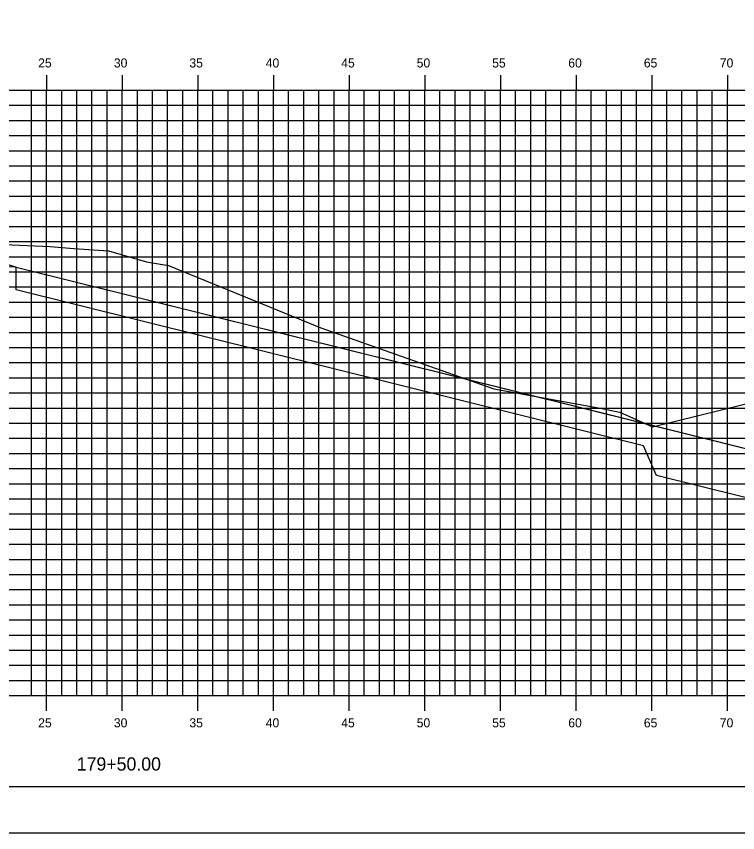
# Model space of a CAD drawing. Extents: x 850598 to 870284, y 366541 to 366651.
# Drawn here: x 859322.4 to 859370.1, y 366541.2 to 366595.1 of the extents above; entities that cross this region are included whole.
import ezdxf

# ---------------------------------------------------------------- set-up
doc = ezdxf.new("R2010")
doc.units = 0
for name, color, linetype in [('BORDER', 7, 'Continuous'), ('D_Drainage_RipRap', 7, 'Continuous'), ('D_Roadway_Centerline', 7, 'Continuous'), ('D_Roadway_SlopeLines', 7, 'Continuous'), ('D_Roadway_SubGrade', 7, 'Continuous'), ('H_V ANNOTATION', 7, 'Continuous'), ('MAJOR', 7, 'Continuous'), ('MINOR', 7, 'Continuous'), ('PLOT BOUNDARY', 7, 'Continuous'), ('S_Roadway_Centerline', 7, 'Continuous')]:
    doc.layers.add(name, color=color, linetype=linetype)

msp = doc.modelspace()

# ---------------------------------------------------------------- linework, layer by layer
at = {"layer": 'BORDER'}
msp.add_line((859254.402, 366544.225), (859414.402, 366544.225), dxfattribs=at)
at = {"layer": 'D_Drainage_RipRap'}
msp.add_lwpolyline([(859363.864, 366568.225), (859378.154, 366564.675), (859388.016, 366562.225), (859385.016, 366559.225), (859382.016, 366559.225), (859379.016, 366561.225), (859364.726, 366564.775), (859363.864, 366566.725), (859322.402, 366577.025), (859322.402, 366578.525)], close=True, dxfattribs=at)
at = {"layer": 'D_Roadway_Centerline'}
msp.add_lwpolyline([(859268.173, 366579.501), (859269.173, 366579.406), (859270.173, 366579.195), (859271.173, 366578.869), (859272.173, 366578.427), (859274.402, 366577.312), (859278.204, 366578.58), (859284.402, 366580.645), (859288.402, 366580.885), (859299.402, 366581.215), (859310.402, 366580.885), (859314.402, 366580.645), (859316.402, 366580.525), (859322.402, 366578.525), (859363.864, 366568.225), (859378.154, 366564.675), (859388.016, 366562.225), (859392.016, 366562.225)], dxfattribs=at)
at = {"layer": 'D_Roadway_SlopeLines'}
msp.add_lwpolyline([(859322.402, 366578.525), (859388.016, 366562.225), (859388.016, 366562.225)], dxfattribs=at)
at = {"layer": 'D_Roadway_SubGrade'}
msp.add_lwpolyline([(859310.402, 366580.385), (859311.402, 366580.325), (859311.402, 366580.575), (859316.402, 366580.275), (859316.402, 366580.525), (859322.402, 366578.525), (859310.402, 366578.885)], close=True, dxfattribs=at)
at = {"layer": 'MAJOR'}
for p, q in [((859324.402, 366591.227), (859324.402, 366590.225)), ((859324.402, 366591.227), (859324.402, 366590.225)), ((859329.402, 366591.227), (859329.402, 366590.225)), ((859329.402, 366591.227), (859329.402, 366590.225)), ((859334.402, 366591.227), (859334.402, 366590.225)), ((859334.402, 366591.227), (859334.402, 366590.225)), ((859339.402, 366591.227), (859339.402, 366590.225)), ((859339.402, 366591.227), (859339.402, 366590.225)), ((859344.402, 366591.227), (859344.402, 366590.225)), ((859344.402, 366591.227), (859344.402, 366590.225)), ((859349.402, 366591.227), (859349.402, 366590.225)), ((859349.402, 366591.227), (859349.402, 366590.225)), ((859354.402, 366591.227), (859354.402, 366590.225)), ((859354.402, 366591.227), (859354.402, 366590.225)), ((859359.402, 366591.227), (859359.402, 366590.225)), ((859359.402, 366591.227), (859359.402, 366590.225)), ((859364.402, 366591.227), (859364.402, 366590.225)), ((859364.402, 366591.227), (859364.402, 366590.225)), ((859369.402, 366591.227), (859369.402, 366590.225)), ((859369.402, 366591.227), (859369.402, 366590.225)), ((859259.402, 366590.225), (859399.402, 366590.225)), ((859259.402, 366590.225), (859399.402, 366590.225)), ((859259.402, 366590.225), (859399.402, 366590.225)), ((859259.402, 366590.225), (859399.402, 366590.225)), ((859324.402, 366550.225), (859324.402, 366590.225)), ((859324.402, 366550.225), (859324.402, 366590.225)), ((859329.402, 366550.225), (859329.402, 366590.225)), ((859329.402, 366550.225), (859329.402, 366590.225)), ((859334.402, 366550.225), (859334.402, 366590.225)), ((859334.402, 366550.225), (859334.402, 366590.225)), ((859339.402, 366550.225), (859339.402, 366590.225)), ((859339.402, 366550.225), (859339.402, 366590.225)), ((859344.402, 366550.225), (859344.402, 366590.225)), ((859344.402, 366550.225), (859344.402, 366590.225)), ((859349.402, 366550.225), (859349.402, 366590.225)), ((859349.402, 366550.225), (859349.402, 366590.225)), ((859354.402, 366550.225), (859354.402, 366590.225)), ((859354.402, 366550.225), (859354.402, 366590.225)), ((859359.402, 366550.225), (859359.402, 366590.225)), ((859359.402, 366550.225), (859359.402, 366590.225)), ((859364.402, 366550.225), (859364.402, 366590.225)), ((859364.402, 366550.225), (859364.402, 366590.225)), ((859369.402, 366550.225), (859369.402, 366590.225)), ((859369.402, 366550.225), (859369.402, 366590.225)), ((859259.402, 366585.225), (859399.402, 366585.225)), ((859259.402, 366585.225), (859399.402, 366585.225)), ((859259.402, 366580.225), (859399.402, 366580.225)), ((859259.402, 366580.225), (859399.402, 366580.225)), ((859259.402, 366575.225), (859399.402, 366575.225)), ((859259.402, 366575.225), (859399.402, 366575.225)), ((859259.402, 366570.225), (859399.402, 366570.225)), ((859259.402, 366570.225), (859399.402, 366570.225)), ((859259.402, 366565.225), (859399.402, 366565.225)), ((859259.402, 366565.225), (859399.402, 366565.225)), ((859259.402, 366560.225), (859399.402, 366560.225)), ((859259.402, 366560.225), (859399.402, 366560.225)), ((859259.402, 366555.225), (859399.402, 366555.225)), ((859259.402, 366555.225), (859399.402, 366555.225)), ((859259.402, 366550.225), (859399.402, 366550.225)), ((859259.402, 366550.225), (859399.402, 366550.225)), ((859259.402, 366550.225), (859399.402, 366550.225)), ((859259.402, 366550.225), (859399.402, 366550.225)), ((859324.402, 366549.223), (859324.402, 366550.225)), ((859324.402, 366549.223), (859324.402, 366550.225)), ((859329.402, 366549.223), (859329.402, 366550.225)), ((859329.402, 366549.223), (859329.402, 366550.225)), ((859334.402, 366549.223), (859334.402, 366550.225)), ((859334.402, 366549.223), (859334.402, 366550.225)), ((859339.402, 366549.223), (859339.402, 366550.225)), ((859339.402, 366549.223), (859339.402, 366550.225)), ((859344.402, 366549.223), (859344.402, 366550.225)), ((859344.402, 366549.223), (859344.402, 366550.225)), ((859349.402, 366549.223), (859349.402, 366550.225)), ((859349.402, 366549.223), (859349.402, 366550.225)), ((859354.402, 366549.223), (859354.402, 366550.225)), ((859354.402, 366549.223), (859354.402, 366550.225)), ((859359.402, 366549.223), (859359.402, 366550.225)), ((859359.402, 366549.223), (859359.402, 366550.225)), ((859364.402, 366549.223), (859364.402, 366550.225)), ((859364.402, 366549.223), (859364.402, 366550.225)), ((859369.402, 366549.223), (859369.402, 366550.225)), ((859369.402, 366549.223), (859369.402, 366550.225))]:
    msp.add_line(p, q, dxfattribs=at)
at = {"layer": 'MINOR'}
for p, q in [((859323.402, 366550.225), (859323.402, 366590.225)), ((859323.402, 366550.225), (859323.402, 366590.225)), ((859325.402, 366550.225), (859325.402, 366590.225)), ((859325.402, 366550.225), (859325.402, 366590.225)), ((859326.402, 366550.225), (859326.402, 366590.225)), ((859326.402, 366550.225), (859326.402, 366590.225)), ((859327.402, 366550.225), (859327.402, 366590.225)), ((859327.402, 366550.225), (859327.402, 366590.225)), ((859328.402, 366550.225), (859328.402, 366590.225)), ((859328.402, 366550.225), (859328.402, 366590.225)), ((859330.402, 366550.225), (859330.402, 366590.225)), ((859330.402, 366550.225), (859330.402, 366590.225)), ((859331.402, 366550.225), (859331.402, 366590.225)), ((859331.402, 366550.225), (859331.402, 366590.225)), ((859332.402, 366550.225), (859332.402, 366590.225)), ((859332.402, 366550.225), (859332.402, 366590.225)), ((859333.402, 366550.225), (859333.402, 366590.225)), ((859333.402, 366550.225), (859333.402, 366590.225)), ((859335.402, 366550.225), (859335.402, 366590.225)), ((859335.402, 366550.225), (859335.402, 366590.225)), ((859336.402, 366550.225), (859336.402, 366590.225)), ((859336.402, 366550.225), (859336.402, 366590.225)), ((859337.402, 366550.225), (859337.402, 366590.225)), ((859337.402, 366550.225), (859337.402, 366590.225)), ((859338.402, 366550.225), (859338.402, 366590.225)), ((859338.402, 366550.225), (859338.402, 366590.225)), ((859340.402, 366550.225), (859340.402, 366590.225)), ((859340.402, 366550.225), (859340.402, 366590.225)), ((859341.402, 366550.225), (859341.402, 366590.225)), ((859341.402, 366550.225), (859341.402, 366590.225)), ((859342.402, 366550.225), (859342.402, 366590.225)), ((859342.402, 366550.225), (859342.402, 366590.225)), ((859343.402, 366550.225), (859343.402, 366590.225)), ((859343.402, 366550.225), (859343.402, 366590.225)), ((859345.402, 366550.225), (859345.402, 366590.225)), ((859345.402, 366550.225), (859345.402, 366590.225)), ((859346.402, 366550.225), (859346.402, 366590.225)), ((859346.402, 366550.225), (859346.402, 366590.225)), ((859347.402, 366550.225), (859347.402, 366590.225)), ((859347.402, 366550.225), (859347.402, 366590.225)), ((859348.402, 366550.225), (859348.402, 366590.225)), ((859348.402, 366550.225), (859348.402, 366590.225)), ((859350.402, 366550.225), (859350.402, 366590.225)), ((859350.402, 366550.225), (859350.402, 366590.225)), ((859351.402, 366550.225), (859351.402, 366590.225)), ((859351.402, 366550.225), (859351.402, 366590.225)), ((859352.402, 366550.225), (859352.402, 366590.225)), ((859352.402, 366550.225), (859352.402, 366590.225)), ((859353.402, 366550.225), (859353.402, 366590.225)), ((859353.402, 366550.225), (859353.402, 366590.225)), ((859355.402, 366550.225), (859355.402, 366590.225)), ((859355.402, 366550.225), (859355.402, 366590.225)), ((859356.402, 366550.225), (859356.402, 366590.225)), ((859356.402, 366550.225), (859356.402, 366590.225)), ((859357.402, 366550.225), (859357.402, 366590.225)), ((859357.402, 366550.225), (859357.402, 366590.225)), ((859358.402, 366550.225), (859358.402, 366590.225)), ((859358.402, 366550.225), (859358.402, 366590.225)), ((859360.402, 366550.225), (859360.402, 366590.225)), ((859360.402, 366550.225), (859360.402, 366590.225)), ((859361.402, 366550.225), (859361.402, 366590.225)), ((859361.402, 366550.225), (859361.402, 366590.225)), ((859362.402, 366550.225), (859362.402, 366590.225)), ((859362.402, 366550.225), (859362.402, 366590.225)), ((859363.402, 366550.225), (859363.402, 366590.225)), ((859363.402, 366550.225), (859363.402, 366590.225)), ((859365.402, 366550.225), (859365.402, 366590.225)), ((859365.402, 366550.225), (859365.402, 366590.225)), ((859366.402, 366550.225), (859366.402, 366590.225)), ((859366.402, 366550.225), (859366.402, 366590.225)), ((859367.402, 366550.225), (859367.402, 366590.225)), ((859367.402, 366550.225), (859367.402, 366590.225)), ((859368.402, 366550.225), (859368.402, 366590.225)), ((859368.402, 366550.225), (859368.402, 366590.225)), ((859259.402, 366589.225), (859399.402, 366589.225)), ((859259.402, 366589.225), (859399.402, 366589.225)), ((859259.402, 366588.225), (859399.402, 366588.225)), ((859259.402, 366588.225), (859399.402, 366588.225)), ((859259.402, 366587.225), (859399.402, 366587.225)), ((859259.402, 366587.225), (859399.402, 366587.225)), ((859259.402, 366586.225), (859399.402, 366586.225)), ((859259.402, 366586.225), (859399.402, 366586.225)), ((859259.402, 366584.225), (859399.402, 366584.225)), ((859259.402, 366584.225), (859399.402, 366584.225)), ((859259.402, 366583.225), (859399.402, 366583.225)), ((859259.402, 366583.225), (859399.402, 366583.225)), ((859259.402, 366582.225), (859399.402, 366582.225)), ((859259.402, 366582.225), (859399.402, 366582.225)), ((859259.402, 366581.225), (859399.402, 366581.225)), ((859259.402, 366581.225), (859399.402, 366581.225)), ((859259.402, 366579.225), (859399.402, 366579.225)), ((859259.402, 366579.225), (859399.402, 366579.225)), ((859259.402, 366578.225), (859399.402, 366578.225)), ((859259.402, 366578.225), (859399.402, 366578.225)), ((859259.402, 366577.225), (859399.402, 366577.225)), ((859259.402, 366577.225), (859399.402, 366577.225)), ((859259.402, 366576.225), (859399.402, 366576.225)), ((859259.402, 366576.225), (859399.402, 366576.225)), ((859259.402, 366574.225), (859399.402, 366574.225)), ((859259.402, 366574.225), (859399.402, 366574.225)), ((859259.402, 366573.225), (859399.402, 366573.225)), ((859259.402, 366573.225), (859399.402, 366573.225)), ((859259.402, 366572.225), (859399.402, 366572.225)), ((859259.402, 366572.225), (859399.402, 366572.225)), ((859259.402, 366571.225), (859399.402, 366571.225)), ((859259.402, 366571.225), (859399.402, 366571.225)), ((859259.402, 366569.225), (859399.402, 366569.225)), ((859259.402, 366569.225), (859399.402, 366569.225)), ((859259.402, 366568.225), (859399.402, 366568.225)), ((859259.402, 366568.225), (859399.402, 366568.225)), ((859259.402, 366567.225), (859399.402, 366567.225)), ((859259.402, 366567.225), (859399.402, 366567.225)), ((859259.402, 366566.225), (859399.402, 366566.225)), ((859259.402, 366566.225), (859399.402, 366566.225)), ((859259.402, 366564.225), (859399.402, 366564.225)), ((859259.402, 366564.225), (859399.402, 366564.225)), ((859259.402, 366563.225), (859399.402, 366563.225)), ((859259.402, 366563.225), (859399.402, 366563.225)), ((859259.402, 366562.225), (859399.402, 366562.225)), ((859259.402, 366562.225), (859399.402, 366562.225)), ((859259.402, 366561.225), (859399.402, 366561.225)), ((859259.402, 366561.225), (859399.402, 366561.225)), ((859259.402, 366559.225), (859399.402, 366559.225)), ((859259.402, 366559.225), (859399.402, 366559.225)), ((859259.402, 366558.225), (859399.402, 366558.225)), ((859259.402, 366558.225), (859399.402, 366558.225)), ((859259.402, 366557.225), (859399.402, 366557.225)), ((859259.402, 366557.225), (859399.402, 366557.225)), ((859259.402, 366556.225), (859399.402, 366556.225)), ((859259.402, 366556.225), (859399.402, 366556.225)), ((859259.402, 366554.225), (859399.402, 366554.225)), ((859259.402, 366554.225), (859399.402, 366554.225)), ((859259.402, 366553.225), (859399.402, 366553.225)), ((859259.402, 366553.225), (859399.402, 366553.225)), ((859259.402, 366552.225), (859399.402, 366552.225)), ((859259.402, 366552.225), (859399.402, 366552.225)), ((859259.402, 366551.225), (859399.402, 366551.225)), ((859259.402, 366551.225), (859399.402, 366551.225))]:
    msp.add_line(p, q, dxfattribs=at)
at = {"layer": 'PLOT BOUNDARY'}
msp.add_lwpolyline([(859246.309, 366541.166), (859416.309, 366541.166), (859416.309, 366651.166), (859246.309, 366651.166)], close=True, dxfattribs=at)
at = {"layer": 'S_Roadway_Centerline'}
msp.add_lwpolyline([(859320.047, 366580.089), (859324.64, 366579.895), (859326.212, 366579.774), (859328.501, 366579.611), (859331.003, 366578.885), (859332.464, 366578.632), (859342.52, 366574.513), (859353.962, 366570.499), (859360.882, 366569.243), (859362.296, 366568.952), (859364.451, 366567.989), (859371.977, 366569.833), (859373.084, 366569.937), (859373.732, 366569.882), (859381.179, 366569.27), (859381.458, 366569.272), (859383.331, 366566.348), (859385.045, 366566.166), (859385.511, 366565.016), (859386.996, 366564.073), (859399.402, 366559.507)], dxfattribs=at)

# ---------------------------------------------------------------- texts
at = {"layer": 'H_V ANNOTATION'}
for s, height, p in [('25', 0.6, (859323.848, 366591.725)), ('30', 0.6, (859328.851, 366591.725)), ('35', 0.6, (859333.843, 366591.725)), ('40', 0.6, (859338.888, 366591.725)), ('45', 0.6, (859343.88, 366591.725)), ('50', 0.6, (859348.867, 366591.725)), ('55', 0.6, (859353.859, 366591.725)), ('60', 0.6, (859358.888, 366591.725)), ('65', 0.6, (859363.88, 366591.725)), ('70', 0.6, (859368.904, 366591.725)), ('25', 0.6, (859323.848, 366548.125)), ('30', 0.6, (859328.851, 366548.125)), ('35', 0.6, (859333.843, 366548.125)), ('40', 0.6, (859338.888, 366548.125)), ('45', 0.6, (859343.88, 366548.125)), ('50', 0.6, (859348.867, 366548.125)), ('55', 0.6, (859353.859, 366548.125)), ('60', 0.6, (859358.888, 366548.125)), ('65', 0.6, (859363.88, 366548.125)), ('70', 0.6, (859368.904, 366548.125)), ('179+50.00', 0.875, (859326.398, 366545.268))]:
    msp.add_text(s, height=height, dxfattribs=at).set_placement(p)

doc.saveas('drawing.dxf')
